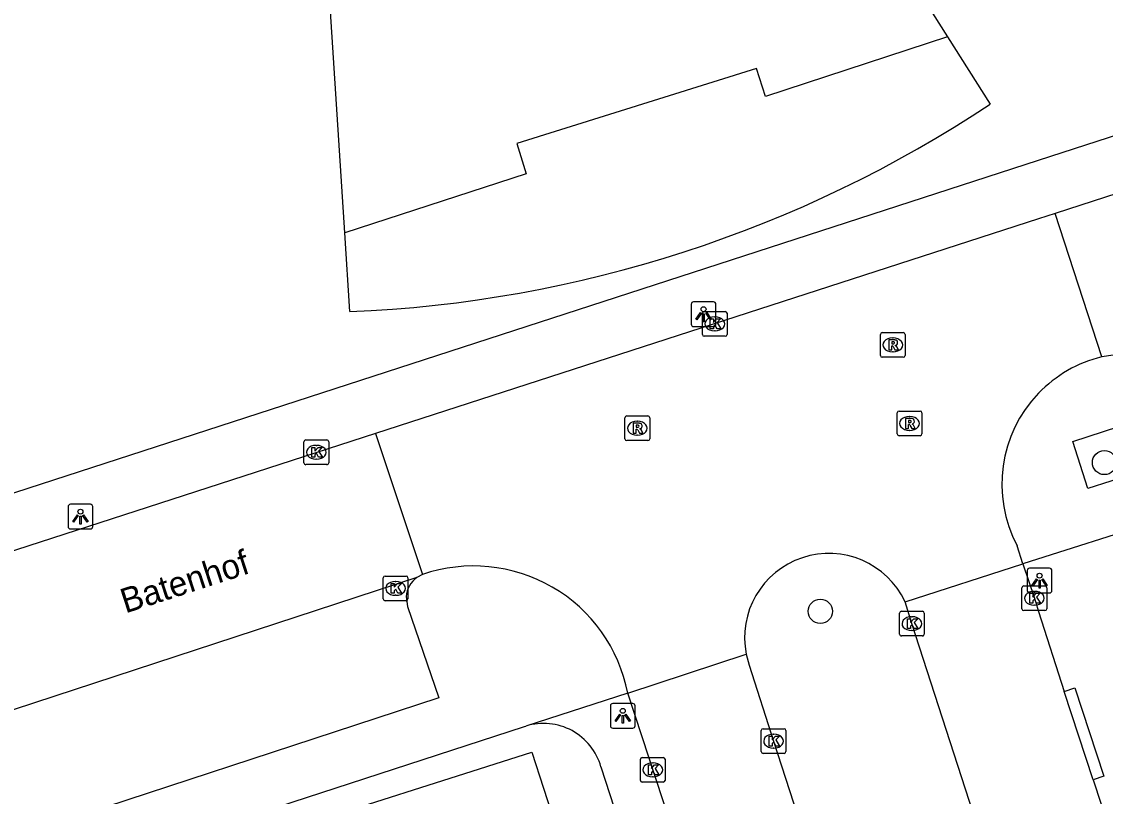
# Model space of a CAD drawing. Extents: x 159265 to 160143, y 383413 to 384319.
# Drawn here: x 159458.88 to 159502.7, y 383925.55 to 383956.89 of the extents above; entities that cross this region are included whole.
import ezdxf

# ---------------------------------------------------------------- set-up
doc = ezdxf.new("R2010")
doc.units = 0
for name, color, linetype in [('IMGEO_Boom', 7, 'Continuous'), ('IMGEO_Groenvoorziening', 7, 'Continuous'), ('IMGEO_Kolk', 7, 'Continuous'), ('IMGEO_Lichtpunt', 7, 'Continuous'), ('IMGEO_Openbare_ruimte_label', 7, 'Continuous'), ('IMGEO_Pand', 7, 'Continuous'), ('IMGEO_Rijbaan_lokaal_open', 7, 'Continuous'), ('IMGEO_Rioolput', 7, 'Continuous'), ('IMGEO_Voetpad_open', 7, 'Continuous')]:
    doc.layers.add(name, color=color, linetype=linetype)

msp = doc.modelspace()

# ---------------------------------------------------------------- linework, layer by layer
at = {"layer": 'IMGEO_Boom'}
for centre in [(159502.663, 383939.057), (159491.176, 383933.039)]:
    msp.add_circle(centre, 0.489, dxfattribs=at)
at = {"layer": 'IMGEO_Groenvoorziening'}
for points in [[(159496.316, 383956.284), (159498.045, 383953.561)], [(159472.152, 383945.162), (159471.946, 383948.349)]]:
    msp.add_lwpolyline(points, dxfattribs=at)
msp.add_arc((159470.093, 383995.622), 50.502, 272.3367, 303.6067, dxfattribs=at)
at = {"layer": 'IMGEO_Kolk'}
for p, q in [((159486.406, 383944.242), (159486.406, 383945.094)), ((159486.481, 383945.168), (159487.333, 383945.168)), ((159487.407, 383945.094), (159487.407, 383944.242)), ((159486.894, 383944.948), (159486.919, 383944.948)), ((159487.333, 383944.168), (159486.481, 383944.168)), ((159486.917, 383944.388), (159486.892, 383944.388)), ((159470.297, 383939.046), (159470.297, 383939.898)), ((159470.372, 383939.972), (159471.224, 383939.972)), ((159471.298, 383939.898), (159471.298, 383939.046)), ((159470.785, 383939.752), (159470.81, 383939.752)), ((159471.224, 383938.972), (159470.372, 383938.972)), ((159470.808, 383939.192), (159470.783, 383939.192)), ((159473.501, 383933.541), (159473.501, 383934.393)), ((159473.576, 383934.467), (159474.428, 383934.467)), ((159473.989, 383934.247), (159474.014, 383934.247)), ((159474.502, 383934.393), (159474.502, 383933.541)), ((159499.404, 383934.067), (159500.256, 383934.067)), ((159474.012, 383933.687), (159473.987, 383933.687)), ((159499.329, 383933.141), (159499.329, 383933.993)), ((159499.817, 383933.847), (159499.842, 383933.847)), ((159500.33, 383933.993), (159500.33, 383933.141)), ((159474.428, 383933.467), (159473.576, 383933.467)), ((159499.84, 383933.287), (159499.815, 383933.287)), ((159494.378, 383932.115), (159494.378, 383932.967)), ((159494.453, 383933.041), (159495.305, 383933.041)), ((159494.866, 383932.821), (159494.891, 383932.821)), ((159495.379, 383932.967), (159495.379, 383932.115)), ((159500.256, 383933.067), (159499.404, 383933.067)), ((159495.305, 383932.041), (159494.453, 383932.041)), ((159494.889, 383932.261), (159494.864, 383932.261)), ((159488.785, 383927.363), (159488.785, 383928.215)), ((159488.86, 383928.289), (159489.712, 383928.289)), ((159489.273, 383928.069), (159489.298, 383928.069)), ((159489.786, 383928.215), (159489.786, 383927.363)), ((159489.296, 383927.509), (159489.271, 383927.509)), ((159483.975, 383927.127), (159484.827, 383927.127)), ((159489.712, 383927.289), (159488.86, 383927.289)), ((159483.9, 383926.201), (159483.9, 383927.053)), ((159484.388, 383926.907), (159484.413, 383926.907)), ((159484.901, 383927.053), (159484.901, 383926.201)), ((159484.411, 383926.347), (159484.386, 383926.347)), ((159484.827, 383926.127), (159483.975, 383926.127))]:
    msp.add_line(p, q, dxfattribs=at)
for points in [[(159486.406, 383944.242), (159486.406, 383945.094)], [(159486.481, 383945.168), (159487.333, 383945.168)], [(159487.407, 383945.094), (159487.407, 383944.242)], [(159486.727, 383944.868), (159486.85, 383944.868), (159486.85, 383944.717), (159486.98, 383944.868), (159487.144, 383944.868), (159486.998, 383944.717), (159487.151, 383944.468), (159486.999, 383944.468), (159486.914, 383944.632), (159486.85, 383944.565), (159486.85, 383944.468), (159486.727, 383944.468), (159486.727, 383944.868)], [(159487.333, 383944.168), (159486.481, 383944.168)], [(159470.297, 383939.046), (159470.297, 383939.898)], [(159470.372, 383939.972), (159471.224, 383939.972)], [(159471.298, 383939.898), (159471.298, 383939.046)], [(159470.618, 383939.672), (159470.741, 383939.672), (159470.741, 383939.521), (159470.871, 383939.672), (159471.035, 383939.672), (159470.889, 383939.521), (159471.042, 383939.272), (159470.89, 383939.272), (159470.805, 383939.436), (159470.741, 383939.369), (159470.741, 383939.272), (159470.618, 383939.272), (159470.618, 383939.672)], [(159471.224, 383938.972), (159470.372, 383938.972)], [(159473.501, 383933.541), (159473.501, 383934.393)], [(159473.576, 383934.467), (159474.428, 383934.467)], [(159473.822, 383934.167), (159473.945, 383934.167), (159473.945, 383934.016), (159474.075, 383934.167), (159474.239, 383934.167), (159474.093, 383934.016), (159474.246, 383933.767), (159474.094, 383933.767), (159474.009, 383933.931), (159473.945, 383933.864), (159473.945, 383933.767), (159473.822, 383933.767), (159473.822, 383934.167)], [(159474.502, 383934.393), (159474.502, 383933.541)], [(159499.404, 383934.067), (159500.256, 383934.067)], [(159499.329, 383933.141), (159499.329, 383933.993)], [(159499.65, 383933.767), (159499.773, 383933.767), (159499.773, 383933.616), (159499.903, 383933.767), (159500.067, 383933.767), (159499.921, 383933.616), (159500.074, 383933.367), (159499.922, 383933.367), (159499.837, 383933.531), (159499.773, 383933.464), (159499.773, 383933.367), (159499.65, 383933.367), (159499.65, 383933.767)], [(159500.33, 383933.993), (159500.33, 383933.141)], [(159474.428, 383933.467), (159473.576, 383933.467)], [(159494.378, 383932.115), (159494.378, 383932.967)], [(159494.453, 383933.041), (159495.305, 383933.041)], [(159495.379, 383932.967), (159495.379, 383932.115)], [(159500.256, 383933.067), (159499.404, 383933.067)], [(159494.699, 383932.741), (159494.822, 383932.741), (159494.822, 383932.59), (159494.952, 383932.741), (159495.116, 383932.741), (159494.97, 383932.59), (159495.123, 383932.341), (159494.971, 383932.341), (159494.886, 383932.505), (159494.822, 383932.438), (159494.822, 383932.341), (159494.699, 383932.341), (159494.699, 383932.741)], [(159495.305, 383932.041), (159494.453, 383932.041)], [(159488.785, 383927.363), (159488.785, 383928.215)], [(159488.86, 383928.289), (159489.712, 383928.289)], [(159489.106, 383927.989), (159489.229, 383927.989), (159489.229, 383927.838), (159489.359, 383927.989), (159489.523, 383927.989), (159489.377, 383927.838), (159489.53, 383927.589), (159489.378, 383927.589), (159489.293, 383927.753), (159489.229, 383927.686), (159489.229, 383927.589), (159489.106, 383927.589), (159489.106, 383927.989)], [(159489.786, 383928.215), (159489.786, 383927.363)], [(159483.975, 383927.127), (159484.827, 383927.127)], [(159489.712, 383927.289), (159488.86, 383927.289)], [(159483.9, 383926.201), (159483.9, 383927.053)], [(159484.221, 383926.827), (159484.344, 383926.827), (159484.344, 383926.676), (159484.474, 383926.827), (159484.638, 383926.827), (159484.492, 383926.676), (159484.645, 383926.427), (159484.493, 383926.427), (159484.408, 383926.591), (159484.344, 383926.524), (159484.344, 383926.427), (159484.221, 383926.427), (159484.221, 383926.827)], [(159484.901, 383927.053), (159484.901, 383926.201)], [(159484.827, 383926.127), (159483.975, 383926.127)]]:
    msp.add_lwpolyline(points, dxfattribs=at)
for centre, start, end in [((159486.483, 383945.092), 91.552, 178.448), ((159486.483, 383945.092), 91.552, 178.448), ((159487.331, 383945.092), 1.552, 88.448), ((159487.331, 383945.092), 1.552, 88.448), ((159486.483, 383944.244), 181.552, 268.448), ((159486.483, 383944.244), 181.552, 268.448), ((159487.331, 383944.244), 271.552, 358.448), ((159487.331, 383944.244), 271.552, 358.448), ((159470.374, 383939.896), 91.552, 178.448), ((159470.374, 383939.896), 91.552, 178.448), ((159471.222, 383939.896), 1.552, 88.448), ((159471.222, 383939.896), 1.552, 88.448), ((159470.374, 383939.048), 181.552, 268.448), ((159470.374, 383939.048), 181.552, 268.448), ((159471.222, 383939.048), 271.552, 358.448), ((159471.222, 383939.048), 271.552, 358.448), ((159473.578, 383934.391), 91.552, 178.448), ((159473.578, 383934.391), 91.552, 178.448), ((159474.426, 383934.391), 1.552, 88.448), ((159474.426, 383934.391), 1.552, 88.448), ((159499.406, 383933.991), 91.552, 178.448), ((159499.406, 383933.991), 91.552, 178.448), ((159500.254, 383933.991), 1.552, 88.448), ((159500.254, 383933.991), 1.552, 88.448), ((159473.578, 383933.543), 181.552, 268.448), ((159473.578, 383933.543), 181.552, 268.448), ((159474.426, 383933.543), 271.552, 358.448), ((159474.426, 383933.543), 271.552, 358.448), ((159494.455, 383932.965), 91.552, 178.448), ((159494.455, 383932.965), 91.552, 178.448), ((159495.303, 383932.965), 1.552, 88.448), ((159495.303, 383932.965), 1.552, 88.448), ((159499.406, 383933.143), 181.552, 268.448), ((159499.406, 383933.143), 181.552, 268.448), ((159500.254, 383933.143), 271.552, 358.448), ((159500.254, 383933.143), 271.552, 358.448), ((159494.455, 383932.117), 181.552, 268.448), ((159494.455, 383932.117), 181.552, 268.448), ((159495.303, 383932.117), 271.552, 358.448), ((159495.303, 383932.117), 271.552, 358.448), ((159488.862, 383928.213), 91.552, 178.448), ((159488.862, 383928.213), 91.552, 178.448), ((159489.71, 383928.213), 1.552, 88.448), ((159489.71, 383928.213), 1.552, 88.448), ((159483.977, 383927.051), 91.552, 178.448), ((159483.977, 383927.051), 91.552, 178.448), ((159484.825, 383927.051), 1.552, 88.448), ((159484.825, 383927.051), 1.552, 88.448), ((159488.862, 383927.365), 181.552, 268.448), ((159488.862, 383927.365), 181.552, 268.448), ((159489.71, 383927.365), 271.552, 358.448), ((159489.71, 383927.365), 271.552, 358.448), ((159483.977, 383926.203), 181.552, 268.448), ((159483.977, 383926.203), 181.552, 268.448), ((159484.825, 383926.203), 271.552, 358.448), ((159484.825, 383926.203), 271.552, 358.448)]:
    msp.add_arc(centre, 0.0765, start, end, dxfattribs=at)
for centre, major_axis, ratio, start_param, end_param in [((159486.893, 383944.668), (-0.387, 0.002), 0.722429, 4.712389, 7.853982), ((159486.918, 383944.668), (-0.39, 0.002), 0.717154, 1.570796, 4.712389), ((159470.784, 383939.472), (-0.387, 0.002), 0.722429, 4.712389, 7.853982), ((159470.809, 383939.472), (-0.39, 0.002), 0.717154, 1.570796, 4.712389), ((159473.988, 383933.967), (-0.387, 0.002), 0.722429, 4.712389, 7.853982), ((159474.013, 383933.967), (-0.39, 0.002), 0.717154, 1.570796, 4.712389), ((159499.816, 383933.567), (-0.387, 0.002), 0.722429, 4.712389, 7.853982), ((159499.841, 383933.567), (-0.39, 0.002), 0.717154, 1.570796, 4.712389), ((159494.865, 383932.541), (-0.387, 0.002), 0.722429, 4.712389, 7.853982), ((159494.89, 383932.541), (-0.39, 0.002), 0.717154, 1.570796, 4.712389), ((159489.272, 383927.789), (-0.387, 0.002), 0.722429, 4.712389, 7.853982), ((159489.297, 383927.789), (-0.39, 0.002), 0.717154, 1.570796, 4.712389), ((159484.387, 383926.627), (-0.387, 0.002), 0.722429, 4.712389, 7.853982), ((159484.412, 383926.627), (-0.39, 0.002), 0.717154, 1.570796, 4.712389)]:
    msp.add_ellipse(centre, major_axis=major_axis, ratio=ratio, start_param=start_param, end_param=end_param, dxfattribs=at)
at = {"layer": 'IMGEO_Lichtpunt'}
for p, q in [((159485.956, 383945.461), (159485.956, 383944.654)), ((159485.956, 383945.461), (159485.956, 383944.654)), ((159486.858, 383945.556), (159486.05, 383945.556)), ((159486.858, 383945.556), (159486.05, 383945.556)), ((159486.952, 383944.654), (159486.952, 383945.461)), ((159486.952, 383944.654), (159486.952, 383945.461)), ((159486.05, 383944.56), (159486.858, 383944.56)), ((159486.05, 383944.56), (159486.858, 383944.56)), ((159460.759, 383937.273), (159460.759, 383936.466)), ((159460.759, 383937.273), (159460.759, 383936.466)), ((159461.661, 383937.368), (159460.853, 383937.368)), ((159461.661, 383937.368), (159460.853, 383937.368)), ((159461.755, 383936.466), (159461.755, 383937.273)), ((159461.755, 383936.466), (159461.755, 383937.273)), ((159460.853, 383936.372), (159461.661, 383936.372)), ((159460.853, 383936.372), (159461.661, 383936.372)), ((159499.542, 383934.685), (159499.542, 383933.878)), ((159499.542, 383934.685), (159499.542, 383933.878)), ((159500.444, 383934.78), (159499.636, 383934.78)), ((159500.444, 383934.78), (159499.636, 383934.78)), ((159500.538, 383933.878), (159500.538, 383934.685)), ((159500.538, 383933.878), (159500.538, 383934.685)), ((159499.636, 383933.784), (159500.444, 383933.784)), ((159499.636, 383933.784), (159500.444, 383933.784)), ((159483.59, 383929.309), (159482.782, 383929.309)), ((159483.59, 383929.309), (159482.782, 383929.309)), ((159482.688, 383929.214), (159482.688, 383928.407)), ((159482.688, 383929.214), (159482.688, 383928.407)), ((159483.684, 383928.407), (159483.684, 383929.214)), ((159483.684, 383928.407), (159483.684, 383929.214)), ((159482.782, 383928.313), (159483.59, 383928.313)), ((159482.782, 383928.313), (159483.59, 383928.313))]:
    msp.add_line(p, q, dxfattribs=at)
for points in [[(159486.33, 383945.125), (159486.369, 383945.097), (159486.181, 383944.835), (159486.143, 383944.862), (159486.33, 383945.125)], [(159486.432, 383945.077), (159486.479, 383945.077), (159486.479, 383944.755), (159486.432, 383944.755), (159486.432, 383945.077)], [(159486.542, 383945.097), (159486.58, 383945.124), (159486.767, 383944.862), (159486.728, 383944.834), (159486.542, 383945.097)], [(159461.133, 383936.937), (159461.172, 383936.909), (159460.984, 383936.647), (159460.946, 383936.674), (159461.133, 383936.937)], [(159461.235, 383936.889), (159461.282, 383936.889), (159461.282, 383936.567), (159461.235, 383936.567), (159461.235, 383936.889)], [(159461.345, 383936.909), (159461.383, 383936.936), (159461.57, 383936.674), (159461.531, 383936.646), (159461.345, 383936.909)], [(159499.916, 383934.349), (159499.955, 383934.321), (159499.767, 383934.059), (159499.729, 383934.086), (159499.916, 383934.349)], [(159500.018, 383934.301), (159500.065, 383934.301), (159500.065, 383933.979), (159500.018, 383933.979), (159500.018, 383934.301)], [(159500.128, 383934.321), (159500.166, 383934.348), (159500.353, 383934.086), (159500.314, 383934.058), (159500.128, 383934.321)], [(159483.062, 383928.878), (159483.101, 383928.85), (159482.913, 383928.588), (159482.875, 383928.615), (159483.062, 383928.878)], [(159483.164, 383928.83), (159483.211, 383928.83), (159483.211, 383928.508), (159483.164, 383928.508), (159483.164, 383928.83)], [(159483.274, 383928.85), (159483.312, 383928.877), (159483.499, 383928.615), (159483.46, 383928.587), (159483.274, 383928.85)]]:
    msp.add_lwpolyline(points, dxfattribs=at)
for centre in [(159486.455, 383945.259), (159461.258, 383937.071), (159500.041, 383934.483), (159483.187, 383929.012)]:
    msp.add_circle(centre, 0.0994, dxfattribs=at)
for centre, start, end in [((159486.05, 383945.461), 90, 180), ((159486.05, 383945.461), 90, 180), ((159486.858, 383945.461), 0, 90), ((159486.858, 383945.461), 0, 90), ((159486.05, 383944.654), 180, 270), ((159486.05, 383944.654), 180, 270), ((159486.858, 383944.654), 270, 0), ((159486.858, 383944.654), 270, 360), ((159460.853, 383937.273), 90, 180), ((159460.853, 383937.273), 90, 180), ((159461.661, 383937.273), 0, 90), ((159461.661, 383937.273), 0, 90), ((159460.853, 383936.466), 180, 270), ((159460.853, 383936.466), 180, 270), ((159461.661, 383936.466), 270, 0), ((159461.661, 383936.466), 270, 360), ((159499.636, 383934.685), 90, 180), ((159499.636, 383934.685), 90, 180), ((159500.444, 383934.685), 0, 90), ((159500.444, 383934.685), 0, 90), ((159499.636, 383933.878), 180, 270), ((159499.636, 383933.878), 180, 270), ((159500.444, 383933.878), 270, 0), ((159500.444, 383933.878), 270, 360), ((159482.782, 383929.214), 90, 180), ((159482.782, 383929.214), 90, 180), ((159483.59, 383929.214), 0, 90), ((159483.59, 383929.214), 0, 90), ((159482.782, 383928.407), 180, 270), ((159482.782, 383928.407), 180, 270), ((159483.59, 383928.407), 270, 0), ((159483.59, 383928.407), 270, 360)]:
    msp.add_arc(centre, 0.0946, start, end, dxfattribs=at)
at = {"layer": 'IMGEO_Pand'}
for points in [[(159482.115, 383969.493), (159486.934, 383971.093), (159496.316, 383956.284)], [(159471.946, 383948.349), (159470.816, 383965.847), (159476.434, 383967.682)], [(159496.316, 383956.284), (159488.959, 383953.865), (159488.592, 383955.004), (159478.897, 383951.967), (159479.284, 383950.739), (159471.946, 383948.349)], [(159471.355, 383916.636), (159469.013, 383924.002), (159479.508, 383927.338), (159481.873, 383920.064)]]:
    msp.add_lwpolyline(points, dxfattribs=at)
at = {"layer": 'IMGEO_Rijbaan_lokaal_open'}
for points in [[(159543.463, 383963.01), (159537.107, 383960.978), (159500.665, 383949.135)], [(159500.665, 383949.135), (159500, 383948.919), (159473.186, 383940.231)], [(159502.557, 383943.33), (159500.665, 383949.135)], [(159503.62, 383943.417), (159503.374, 383943.462), (159502.557, 383943.33)], [(159473.186, 383940.231), (159436.366, 383928.301), (159433.093, 383927.064), (159432.248, 383926.774)], [(159473.186, 383940.231), (159475.089, 383934.528)], [(159499.362, 383934.96), (159499.137, 383935.691)], [(159494.602, 383933.425), (159499.362, 383934.96)], [(159499.362, 383934.96), (159499.829, 383933.567), (159500, 383933.034), (159501.036, 383929.802)], [(159475.089, 383934.528), (159474.866, 383934.409)], [(159474.866, 383934.409), (159434.102, 383921.04)], [(159513.316, 383875.623), (159513.238, 383875.992), (159513.009, 383876.629), (159506.951, 383895.276), (159500, 383916.735), (159494.88, 383932.541), (159494.602, 383933.425)], [(159483.388, 383929.732), (159488.178, 383931.3)], [(159488.178, 383931.3), (159488.299, 383930.857), (159489.285, 383927.789), (159494.989, 383910.203), (159499.83, 383895.339), (159500, 383894.812), (159506.082, 383875.964), (159506.782, 383873.85), (159506.91, 383873.565)], [(159485.105, 383924.506), (159483.388, 383929.732)], [(159502.214, 383926.219), (159501.036, 383929.802)], [(159502.214, 383926.219), (159503.456, 383922.4)]]:
    msp.add_lwpolyline(points, dxfattribs=at)
for centre, radius, start, end in [((159503.803, 383938.191), 5.288, 103.6308, 135.9892), ((159503.81, 383938.185), 5.297, 135.9952, 208.0903), ((159491.519, 383931.971), 3.408, 25.2481, 191.3594), ((159477.154, 383928.522), 6.351, 10.9802, 108.9724)]:
    msp.add_arc(centre, radius, start, end, dxfattribs=at)
at = {"layer": 'IMGEO_Rioolput'}
for p, q in [((159493.604, 383943.392), (159493.604, 383944.244)), ((159493.679, 383944.318), (159494.531, 383944.318)), ((159494.605, 383944.244), (159494.605, 383943.392)), ((159494.092, 383944.098), (159494.117, 383944.098)), ((159494.531, 383943.318), (159493.679, 383943.318)), ((159494.115, 383943.538), (159494.09, 383943.538)), ((159494.357, 383941.14), (159495.209, 383941.14)), ((159483.274, 383940.02), (159483.274, 383940.872)), ((159483.349, 383940.946), (159484.201, 383940.946)), ((159483.762, 383940.726), (159483.787, 383940.726)), ((159484.275, 383940.872), (159484.275, 383940.02)), ((159494.282, 383940.214), (159494.282, 383941.066)), ((159494.77, 383940.92), (159494.795, 383940.92)), ((159495.283, 383941.066), (159495.283, 383940.214)), ((159494.793, 383940.36), (159494.768, 383940.36)), ((159484.201, 383939.946), (159483.349, 383939.946)), ((159483.785, 383940.166), (159483.76, 383940.166)), ((159495.209, 383940.14), (159494.357, 383940.14))]:
    msp.add_line(p, q, dxfattribs=at)
for points in [[(159493.604, 383943.392), (159493.604, 383944.244)], [(159493.679, 383944.318), (159494.531, 383944.318)], [(159494.605, 383944.244), (159494.605, 383943.392)], [(159494.193, 383944.016), (159493.941, 383944.018), (159493.941, 383943.618)], [(159493.941, 383943.618), (159494.065, 383943.618), (159494.065, 383943.78), (159494.076, 383943.78)], [(159494.119, 383943.937), (159494.065, 383943.937), (159494.065, 383943.856)], [(159494.065, 383943.856), (159494.117, 383943.856)], [(159494.123, 383943.751), (159494.194, 383943.618), (159494.334, 383943.618), (159494.269, 383943.744)], [(159494.531, 383943.318), (159493.679, 383943.318)], [(159494.357, 383941.14), (159495.209, 383941.14)], [(159483.274, 383940.02), (159483.274, 383940.872)], [(159483.349, 383940.946), (159484.201, 383940.946)], [(159483.863, 383940.644), (159483.611, 383940.646), (159483.611, 383940.246)], [(159484.275, 383940.872), (159484.275, 383940.02)], [(159494.282, 383940.214), (159494.282, 383941.066)], [(159494.871, 383940.838), (159494.619, 383940.84), (159494.619, 383940.44)], [(159494.797, 383940.759), (159494.743, 383940.759), (159494.743, 383940.678)], [(159494.743, 383940.678), (159494.795, 383940.678)], [(159495.283, 383941.066), (159495.283, 383940.214)], [(159483.611, 383940.246), (159483.735, 383940.246), (159483.735, 383940.408), (159483.746, 383940.408)], [(159483.789, 383940.565), (159483.735, 383940.565), (159483.735, 383940.484)], [(159483.735, 383940.484), (159483.787, 383940.484)], [(159483.793, 383940.379), (159483.864, 383940.246), (159484.004, 383940.246), (159483.939, 383940.372)], [(159494.619, 383940.44), (159494.743, 383940.44), (159494.743, 383940.602), (159494.754, 383940.602)], [(159494.801, 383940.573), (159494.872, 383940.44), (159495.012, 383940.44), (159494.947, 383940.566)], [(159484.201, 383939.946), (159483.349, 383939.946)], [(159495.209, 383940.14), (159494.357, 383940.14)]]:
    msp.add_lwpolyline(points, dxfattribs=at)
for centre, radius, start, end in [((159493.681, 383944.242), 0.0765, 91.552, 178.448), ((159493.681, 383944.242), 0.0765, 91.552, 178.448), ((159494.529, 383944.242), 0.0765, 1.552, 88.448), ((159494.529, 383944.242), 0.0765, 1.552, 88.448), ((159494.075, 383943.727), 0.0533, 26.0293, 88.6989), ((159494.101, 383944.045), 0.19, 274.7715, 282.9687), ((159494.125, 383943.841), 0.0964, 77.0061, 93.1865), ((159494.139, 383943.898), 0.0378, 276.6634, 79.6772), ((159494.192, 383943.906), 0.109, 350.3612, 89.416), ((159494.19, 383943.906), 0.112, 277.5842, 350.9817), ((159494.174, 383943.691), 0.108, 29.5134, 73.7905), ((159493.681, 383943.394), 0.0765, 181.552, 268.448), ((159493.681, 383943.394), 0.0765, 181.552, 268.448), ((159494.529, 383943.394), 0.0765, 271.552, 358.448), ((159494.529, 383943.394), 0.0765, 271.552, 358.448), ((159494.359, 383941.064), 0.0765, 91.552, 178.448), ((159494.359, 383941.064), 0.0765, 91.552, 178.448), ((159495.207, 383941.064), 0.0765, 1.552, 88.448), ((159495.207, 383941.064), 0.0765, 1.552, 88.448), ((159483.351, 383940.87), 0.0765, 91.552, 178.448), ((159483.351, 383940.87), 0.0765, 91.552, 178.448), ((159483.862, 383940.534), 0.109, 350.3612, 89.416), ((159484.199, 383940.87), 0.0765, 1.552, 88.448), ((159484.199, 383940.87), 0.0765, 1.552, 88.448), ((159494.779, 383940.867), 0.19, 274.7715, 282.9687), ((159494.803, 383940.663), 0.0964, 77.0061, 93.1865), ((159494.817, 383940.72), 0.0378, 276.6634, 79.6772), ((159494.87, 383940.728), 0.109, 350.3612, 89.416), ((159494.868, 383940.728), 0.112, 277.5842, 350.9817), ((159483.745, 383940.355), 0.0533, 26.0293, 88.6989), ((159483.771, 383940.673), 0.19, 274.7715, 282.9687), ((159483.795, 383940.469), 0.0964, 77.0061, 93.1865), ((159483.809, 383940.526), 0.0378, 276.6634, 79.6772), ((159483.86, 383940.534), 0.112, 277.5842, 350.9817), ((159483.844, 383940.319), 0.108, 29.5134, 73.7905), ((159494.359, 383940.216), 0.0765, 181.552, 268.448), ((159494.359, 383940.216), 0.0765, 181.552, 268.448), ((159494.753, 383940.549), 0.0533, 26.0293, 88.6989), ((159494.852, 383940.513), 0.108, 29.5134, 73.7905), ((159495.207, 383940.216), 0.0765, 271.552, 358.448), ((159495.207, 383940.216), 0.0765, 271.552, 358.448), ((159483.351, 383940.022), 0.0765, 181.552, 268.448), ((159483.351, 383940.022), 0.0765, 181.552, 268.448), ((159484.199, 383940.022), 0.0765, 271.552, 358.448), ((159484.199, 383940.022), 0.0765, 271.552, 358.448)]:
    msp.add_arc(centre, radius, start, end, dxfattribs=at)
for centre, major_axis, ratio, start_param, end_param in [((159494.091, 383943.818), (-0.387, 0.002), 0.722429, 4.712389, 7.853982), ((159494.116, 383943.818), (-0.39, 0.002), 0.717154, 1.570796, 4.712389), ((159483.761, 383940.446), (-0.387, 0.002), 0.722429, 4.712389, 7.853982), ((159483.786, 383940.446), (-0.39, 0.002), 0.717154, 1.570796, 4.712389), ((159494.769, 383940.64), (-0.387, 0.002), 0.722429, 4.712389, 7.853982), ((159494.794, 383940.64), (-0.39, 0.002), 0.717154, 1.570796, 4.712389)]:
    msp.add_ellipse(centre, major_axis=major_axis, ratio=ratio, start_param=start_param, end_param=end_param, dxfattribs=at)
at = {"layer": 'IMGEO_Voetpad_open'}
for points in [[(159431.731, 383929.128), (159500, 383951.285), (159540.479, 383964.423), (159540.585, 383964.422)], [(159501.99, 383938.003), (159501.379, 383939.912), (159503.245, 383940.51), (159503.851, 383938.602), (159501.99, 383938.003)], [(159504.799, 383936.691), (159499.362, 383934.96)], [(159474.423, 383933.638), (159474.481, 383933.235), (159475.754, 383929.535), (159458.082, 383923.743), (159456.938, 383927.198)], [(159483.388, 383929.732), (159479.272, 383928.398)], [(159501.036, 383929.802), (159501.468, 383929.942), (159502.638, 383926.377), (159502.214, 383926.219)], [(159459.63, 383922.023), (159469.24, 383925.131), (159479.207, 383928.377), (159479.272, 383928.398)], [(159482.305, 383926.747), (159500, 383872.313), (159500.099, 383872.008)]]:
    msp.add_lwpolyline(points, dxfattribs=at)
for centre, radius, start, end in [((159475.461, 383933.554), 1.042, 124.8503, 175.3882), ((159479.983, 383926.093), 2.412, 15.7276, 107.1495)]:
    msp.add_arc(centre, radius, start, end, dxfattribs=at)

# ---------------------------------------------------------------- texts
at = {"layer": 'IMGEO_Openbare_ruimte_label'}
msp.add_text('Batenhof', height=1, rotation=17.9456, dxfattribs=at).set_placement((159463.075, 383932.948))

doc.saveas('drawing.dxf')
